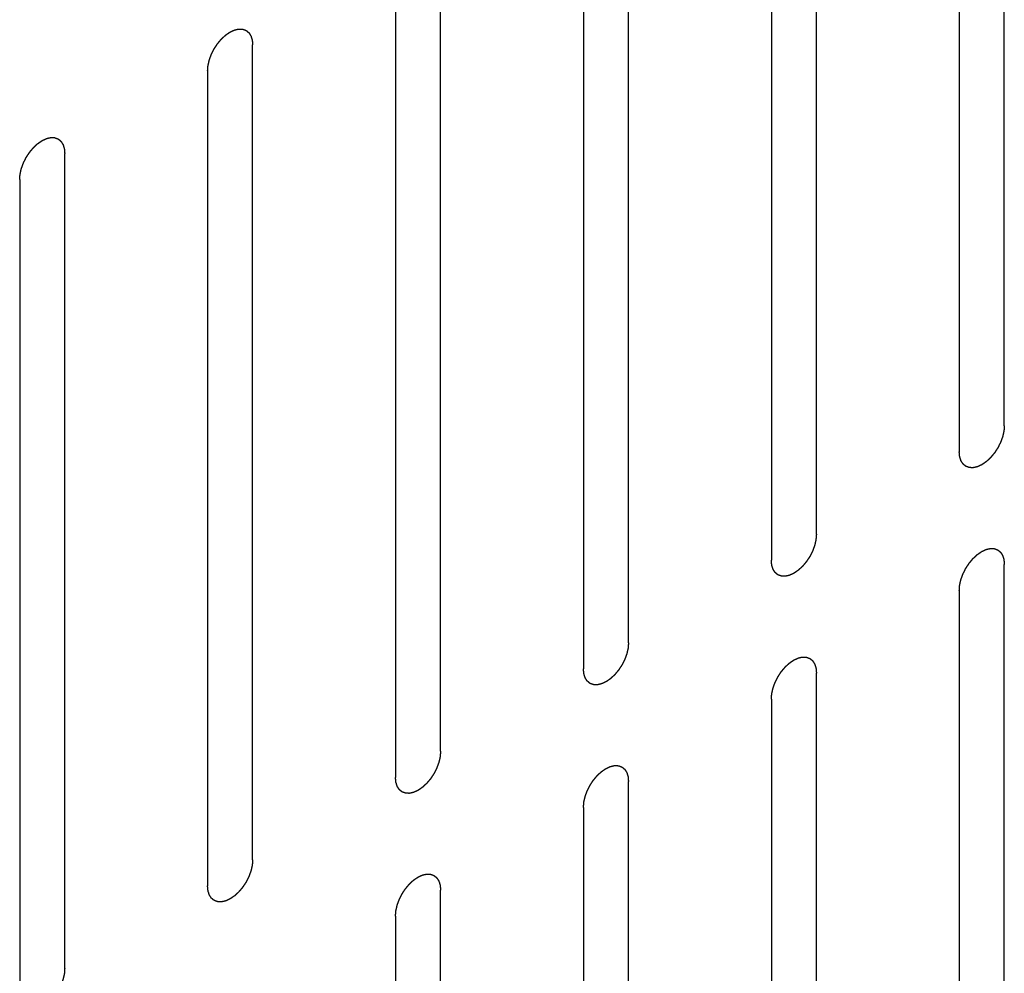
# Model space of a CAD drawing. Header units: inches. Extents: x 6 to 353, y 6 to 228.
# Tile 265 of 372: x 335.14 to 336.3, y 147.01 to 148.14. Entities that reach past the tile are written whole.
import ezdxf

# ---------------------------------------------------------------- set-up
doc = ezdxf.new("R2010")
doc.units = ezdxf.units.IN
doc.header["$LTSCALE"] = 19.946667
doc.header["$MEASUREMENT"] = 0
doc.linetypes.add('HIDDEN', pattern=[0.2, 0.1, -0.1])
doc.layers.add('08_ALL_COSMETICS', color=7, linetype='CONTINUOUS')

msp = doc.modelspace()

# ---------------------------------------------------------------- linework, layer by layer
at = {"layer": '08_ALL_COSMETICS', "color": 7, "linetype": 'HIDDEN'}
for p, q in [((336.3041, 147.6586), (336.3041, 148.618)), ((336.2511, 148.5874), (336.2511, 147.628)), ((336.0828, 147.5308), (336.0828, 148.4902)), ((336.0298, 148.4596), (336.0298, 147.5002)), ((335.8615, 147.403), (335.8615, 148.3624)), ((335.8084, 148.3318), (335.8084, 147.3724)), ((335.6402, 147.2753), (335.6402, 148.2346)), ((335.5871, 148.204), (335.5871, 147.2446)), ((335.4188, 147.1475), (335.4188, 148.1069)), ((335.3658, 148.0763), (335.3658, 147.1169)), ((335.1975, 147.0197), (335.1975, 147.9791)), ((335.1445, 147.9485), (335.1445, 146.9891)), ((336.3041, 146.5359), (336.3041, 147.4953)), ((336.2511, 147.4647), (336.2511, 146.5053)), ((336.0828, 146.4081), (336.0828, 147.3675)), ((336.0298, 147.3369), (336.0298, 146.3775)), ((335.8615, 146.2803), (335.8615, 147.2397)), ((335.8084, 147.2091), (335.8084, 146.2497)), ((335.6402, 146.1526), (335.6402, 147.112)), ((335.5871, 147.0813), (335.5871, 146.1219))]:
    msp.add_line(p, q, dxfattribs=at)
for points in [[(335.3658, 148.0763), (335.3659, 148.0773), (335.366, 148.0789), (335.3661, 148.0807), (335.3662, 148.0817), (335.3663, 148.0825), (335.3665, 148.0833), (335.3667, 148.0844), (335.3671, 148.0858), (335.3674, 148.0872), (335.3676, 148.0883), (335.3678, 148.0891), (335.3681, 148.0899), (335.3685, 148.091), (335.369, 148.0924), (335.3695, 148.0938), (335.3699, 148.0949), (335.3702, 148.0958), (335.3707, 148.0966), (335.3712, 148.0977), (335.3719, 148.0991), (335.3726, 148.1005), (335.3732, 148.1016), (335.3735, 148.1024), (335.3741, 148.1031), (335.3747, 148.1042), (335.3756, 148.1054), (335.3764, 148.1067), (335.3771, 148.1077), (335.3775, 148.1085), (335.3781, 148.1092), (335.3789, 148.1101), (335.3798, 148.1112), (335.3808, 148.1124), (335.3816, 148.1133), (335.3821, 148.114), (335.3827, 148.1145), (335.3836, 148.1153), (335.3846, 148.1162), (335.3856, 148.1172), (335.3865, 148.118), (335.3871, 148.1186), (335.3877, 148.119), (335.3886, 148.1196), (335.3897, 148.1204), (335.3908, 148.1211), (335.3915, 148.1217), (335.392, 148.1219), (335.3923, 148.1222), (335.3926, 148.1223), (335.3931, 148.1225), (335.3938, 148.1229), (335.3949, 148.1234), (335.396, 148.1239), (335.3967, 148.1242), (335.3971, 148.1244), (335.3975, 148.1246), (335.3978, 148.1246), (335.3982, 148.1247), (335.3989, 148.1249), (335.3999, 148.1251), (335.401, 148.1254), (335.4017, 148.1255), (335.4021, 148.1256), (335.4024, 148.1257), (335.4027, 148.1257), (335.4031, 148.1257), (335.4037, 148.1257), (335.4047, 148.1256), (335.4057, 148.1256), (335.4063, 148.1256), (335.4067, 148.1255), (335.407, 148.1256), (335.4072, 148.1254), (335.4076, 148.1253), (335.4082, 148.1251), (335.409, 148.1248), (335.4099, 148.1245), (335.4105, 148.1243), (335.4108, 148.1241), (335.4111, 148.1241), (335.4113, 148.1239), (335.4115, 148.1236), (335.412, 148.1232), (335.4127, 148.1227), (335.4134, 148.1221), (335.4139, 148.1217), (335.4141, 148.1215), (335.4144, 148.1213), (335.4145, 148.1211), (335.4147, 148.1208), (335.4151, 148.1202), (335.4156, 148.1194), (335.4161, 148.1186), (335.4164, 148.118), (335.4166, 148.1177), (335.4168, 148.1175), (335.4169, 148.1172), (335.417, 148.1168), (335.4172, 148.116), (335.4175, 148.115), (335.4179, 148.114), (335.4181, 148.1133), (335.4182, 148.1129), (335.4183, 148.1126), (335.4183, 148.1123), (335.4184, 148.1118), (335.4185, 148.1109), (335.4186, 148.1097), (335.4187, 148.1083), (335.4188, 148.1073), (335.4188, 148.1069)], [(335.1445, 147.9485), (335.1446, 147.9495), (335.1447, 147.9511), (335.1448, 147.9529), (335.1449, 147.9539), (335.1449, 147.9547), (335.1452, 147.9555), (335.1454, 147.9566), (335.1457, 147.958), (335.146, 147.9594), (335.1463, 147.9605), (335.1464, 147.9613), (335.1468, 147.9621), (335.1472, 147.9632), (335.1477, 147.9646), (335.1482, 147.966), (335.1486, 147.9671), (335.1489, 147.968), (335.1493, 147.9688), (335.1499, 147.9699), (335.1506, 147.9713), (335.1513, 147.9727), (335.1518, 147.9738), (335.1522, 147.9746), (335.1527, 147.9754), (335.1534, 147.9764), (335.1542, 147.9777), (335.1551, 147.9789), (335.1557, 147.9799), (335.1562, 147.9807), (335.1568, 147.9814), (335.1576, 147.9823), (335.1585, 147.9834), (335.1595, 147.9846), (335.1602, 147.9855), (335.1608, 147.9862), (335.1614, 147.9867), (335.1622, 147.9875), (335.1633, 147.9885), (335.1643, 147.9894), (335.1651, 147.9902), (335.1657, 147.9908), (335.1664, 147.9912), (335.1673, 147.9918), (335.1684, 147.9926), (335.1695, 147.9933), (335.1702, 147.9939), (335.1707, 147.9942), (335.171, 147.9944), (335.1713, 147.9945), (335.1717, 147.9948), (335.1725, 147.9951), (335.1736, 147.9956), (335.1746, 147.9961), (335.1754, 147.9964), (335.1758, 147.9966), (335.1761, 147.9968), (335.1764, 147.9969), (335.1769, 147.997), (335.1776, 147.9971), (335.1786, 147.9974), (335.1796, 147.9976), (335.1804, 147.9978), (335.1808, 147.9978), (335.1811, 147.9979), (335.1814, 147.9979), (335.1818, 147.9979), (335.1824, 147.9979), (335.1834, 147.9978), (335.1843, 147.9978), (335.185, 147.9978), (335.1854, 147.9978), (335.1857, 147.9978), (335.1859, 147.9977), (335.1863, 147.9975), (335.1868, 147.9973), (335.1877, 147.997), (335.1885, 147.9967), (335.1891, 147.9965), (335.1895, 147.9963), (335.1898, 147.9963), (335.1899, 147.9961), (335.1902, 147.9959), (335.1907, 147.9955), (335.1914, 147.9949), (335.1921, 147.9943), (335.1925, 147.9939), (335.1928, 147.9937), (335.193, 147.9936), (335.1932, 147.9933), (335.1934, 147.993), (335.1937, 147.9924), (335.1942, 147.9916), (335.1948, 147.9908), (335.1951, 147.9902), (335.1953, 147.9899), (335.1955, 147.9897), (335.1956, 147.9894), (335.1957, 147.989), (335.1959, 147.9883), (335.1962, 147.9873), (335.1965, 147.9862), (335.1968, 147.9855), (335.1969, 147.9851), (335.197, 147.9849), (335.197, 147.9845), (335.1971, 147.984), (335.1971, 147.9832), (335.1972, 147.982), (335.1974, 147.9805), (335.1975, 147.9796), (335.1975, 147.9791)], [(336.3041, 147.6586), (336.304, 147.6576), (336.3039, 147.656), (336.3038, 147.6542), (336.3037, 147.6531), (336.3037, 147.6524), (336.3034, 147.6515), (336.3032, 147.6504), (336.3029, 147.6491), (336.3026, 147.6477), (336.3023, 147.6466), (336.3022, 147.6458), (336.3018, 147.6449), (336.3014, 147.6438), (336.3009, 147.6424), (336.3004, 147.641), (336.3, 147.6399), (336.2997, 147.6391), (336.2993, 147.6383), (336.2987, 147.6372), (336.298, 147.6358), (336.2973, 147.6344), (336.2968, 147.6333), (336.2964, 147.6324), (336.2958, 147.6317), (336.2952, 147.6307), (336.2944, 147.6294), (336.2935, 147.6281), (336.2929, 147.6271), (336.2924, 147.6263), (336.2918, 147.6257), (336.291, 147.6248), (336.2901, 147.6236), (336.2891, 147.6225), (336.2884, 147.6216), (336.2878, 147.6209), (336.2872, 147.6203), (336.2864, 147.6196), (336.2853, 147.6186), (336.2843, 147.6176), (336.2835, 147.6169), (336.2829, 147.6163), (336.2822, 147.6159), (336.2813, 147.6152), (336.2802, 147.6145), (336.2791, 147.6137), (336.2784, 147.6132), (336.2779, 147.6129), (336.2776, 147.6126), (336.2773, 147.6125), (336.2769, 147.6123), (336.2761, 147.612), (336.275, 147.6115), (336.274, 147.611), (336.2732, 147.6106), (336.2728, 147.6104), (336.2725, 147.6103), (336.2721, 147.6102), (336.2717, 147.6101), (336.271, 147.61), (336.27, 147.6097), (336.2689, 147.6095), (336.2682, 147.6093), (336.2678, 147.6092), (336.2675, 147.6091), (336.2672, 147.6092), (336.2668, 147.6092), (336.2662, 147.6092), (336.2652, 147.6092), (336.2643, 147.6093), (336.2636, 147.6093), (336.2632, 147.6093), (336.2629, 147.6093), (336.2627, 147.6094), (336.2623, 147.6095), (336.2617, 147.6098), (336.2609, 147.6101), (336.26, 147.6104), (336.2594, 147.6106), (336.2591, 147.6107), (336.2588, 147.6108), (336.2587, 147.611), (336.2584, 147.6112), (336.2579, 147.6116), (336.2572, 147.6122), (336.2565, 147.6127), (336.256, 147.6131), (336.2558, 147.6134), (336.2556, 147.6135), (336.2554, 147.6138), (336.2552, 147.6141), (336.2549, 147.6147), (336.2543, 147.6155), (336.2538, 147.6163), (336.2535, 147.6168), (336.2533, 147.6172), (336.2531, 147.6174), (336.253, 147.6177), (336.2529, 147.6181), (336.2527, 147.6188), (336.2524, 147.6198), (336.2521, 147.6208), (336.2518, 147.6215), (336.2517, 147.6219), (336.2516, 147.6222), (336.2516, 147.6226), (336.2515, 147.6231), (336.2515, 147.6239), (336.2514, 147.6251), (336.2512, 147.6265), (336.2511, 147.6275), (336.2511, 147.628)], [(336.0828, 147.5308), (336.0827, 147.5298), (336.0826, 147.5282), (336.0824, 147.5264), (336.0823, 147.5254), (336.0823, 147.5246), (336.0821, 147.5238), (336.0819, 147.5227), (336.0815, 147.5213), (336.0812, 147.5199), (336.081, 147.5188), (336.0808, 147.518), (336.0805, 147.5172), (336.0801, 147.516), (336.0796, 147.5147), (336.0791, 147.5133), (336.0787, 147.5122), (336.0784, 147.5113), (336.0779, 147.5105), (336.0774, 147.5094), (336.0767, 147.508), (336.076, 147.5066), (336.0754, 147.5055), (336.0751, 147.5047), (336.0745, 147.5039), (336.0739, 147.5029), (336.073, 147.5016), (336.0722, 147.5004), (336.0715, 147.4994), (336.0711, 147.4986), (336.0705, 147.4979), (336.0697, 147.497), (336.0688, 147.4959), (336.0678, 147.4947), (336.067, 147.4938), (336.0665, 147.4931), (336.0658, 147.4926), (336.065, 147.4918), (336.064, 147.4908), (336.063, 147.4899), (336.0621, 147.4891), (336.0615, 147.4885), (336.0609, 147.4881), (336.06, 147.4875), (336.0589, 147.4867), (336.0578, 147.486), (336.057, 147.4854), (336.0566, 147.4851), (336.0563, 147.4849), (336.056, 147.4847), (336.0555, 147.4845), (336.0548, 147.4842), (336.0537, 147.4837), (336.0526, 147.4832), (336.0519, 147.4828), (336.0515, 147.4827), (336.0511, 147.4825), (336.0508, 147.4824), (336.0504, 147.4823), (336.0497, 147.4822), (336.0487, 147.4819), (336.0476, 147.4817), (336.0469, 147.4815), (336.0465, 147.4814), (336.0462, 147.4813), (336.0459, 147.4814), (336.0455, 147.4814), (336.0448, 147.4814), (336.0439, 147.4815), (336.0429, 147.4815), (336.0423, 147.4815), (336.0419, 147.4815), (336.0416, 147.4815), (336.0414, 147.4816), (336.041, 147.4818), (336.0404, 147.482), (336.0396, 147.4823), (336.0387, 147.4826), (336.0381, 147.4828), (336.0378, 147.4829), (336.0375, 147.483), (336.0373, 147.4832), (336.0371, 147.4834), (336.0366, 147.4838), (336.0359, 147.4844), (336.0352, 147.485), (336.0347, 147.4854), (336.0345, 147.4856), (336.0342, 147.4857), (336.0341, 147.486), (336.0339, 147.4863), (336.0335, 147.4869), (336.033, 147.4877), (336.0325, 147.4885), (336.0322, 147.489), (336.032, 147.4894), (336.0318, 147.4896), (336.0317, 147.4899), (336.0316, 147.4903), (336.0314, 147.491), (336.031, 147.492), (336.0307, 147.493), (336.0305, 147.4937), (336.0304, 147.4942), (336.0303, 147.4944), (336.0303, 147.4948), (336.0302, 147.4953), (336.0301, 147.4961), (336.03, 147.4973), (336.0299, 147.4988), (336.0298, 147.4997), (336.0298, 147.5002)], [(336.2511, 147.4647), (336.2512, 147.4657), (336.2513, 147.4673), (336.2514, 147.4691), (336.2515, 147.4701), (336.2516, 147.4709), (336.2518, 147.4717), (336.252, 147.4728), (336.2523, 147.4742), (336.2526, 147.4756), (336.2529, 147.4767), (336.2531, 147.4775), (336.2534, 147.4783), (336.2538, 147.4795), (336.2543, 147.4808), (336.2548, 147.4822), (336.2552, 147.4833), (336.2555, 147.4842), (336.2559, 147.485), (336.2565, 147.4861), (336.2572, 147.4875), (336.2579, 147.4889), (336.2584, 147.49), (336.2588, 147.4908), (336.2594, 147.4916), (336.26, 147.4926), (336.2609, 147.4939), (336.2617, 147.4951), (336.2624, 147.4961), (336.2628, 147.4969), (336.2634, 147.4976), (336.2642, 147.4985), (336.2651, 147.4996), (336.2661, 147.5008), (336.2668, 147.5017), (336.2674, 147.5024), (336.268, 147.5029), (336.2689, 147.5037), (336.2699, 147.5047), (336.2709, 147.5056), (336.2717, 147.5064), (336.2724, 147.507), (336.273, 147.5074), (336.2739, 147.508), (336.275, 147.5088), (336.2761, 147.5095), (336.2768, 147.5101), (336.2773, 147.5104), (336.2776, 147.5106), (336.2779, 147.5108), (336.2784, 147.511), (336.2791, 147.5113), (336.2802, 147.5118), (336.2813, 147.5123), (336.282, 147.5127), (336.2824, 147.5128), (336.2828, 147.513), (336.2831, 147.5131), (336.2835, 147.5132), (336.2842, 147.5133), (336.2852, 147.5136), (336.2863, 147.5138), (336.287, 147.514), (336.2874, 147.5141), (336.2877, 147.5142), (336.288, 147.5141), (336.2884, 147.5141), (336.289, 147.5141), (336.29, 147.5141), (336.2909, 147.514), (336.2916, 147.514), (336.292, 147.514), (336.2923, 147.514), (336.2925, 147.5139), (336.2929, 147.5138), (336.2935, 147.5135), (336.2943, 147.5132), (336.2952, 147.5129), (336.2958, 147.5127), (336.2961, 147.5126), (336.2964, 147.5125), (336.2966, 147.5123), (336.2968, 147.5121), (336.2973, 147.5117), (336.298, 147.5111), (336.2987, 147.5105), (336.2992, 147.5101), (336.2994, 147.5099), (336.2997, 147.5098), (336.2998, 147.5095), (336.3, 147.5092), (336.3004, 147.5086), (336.3009, 147.5078), (336.3014, 147.507), (336.3017, 147.5065), (336.3019, 147.5061), (336.3021, 147.5059), (336.3022, 147.5056), (336.3023, 147.5052), (336.3025, 147.5045), (336.3028, 147.5035), (336.3032, 147.5025), (336.3034, 147.5018), (336.3035, 147.5013), (336.3036, 147.5011), (336.3036, 147.5007), (336.3037, 147.5002), (336.3037, 147.4994), (336.3039, 147.4982), (336.304, 147.4967), (336.3041, 147.4958), (336.3041, 147.4953)], [(335.8615, 147.403), (335.8614, 147.402), (335.8613, 147.4004), (335.8611, 147.3986), (335.861, 147.3976), (335.861, 147.3968), (335.8608, 147.396), (335.8605, 147.3949), (335.8602, 147.3935), (335.8599, 147.3921), (335.8597, 147.391), (335.8595, 147.3902), (335.8592, 147.3894), (335.8588, 147.3883), (335.8583, 147.3869), (335.8578, 147.3855), (335.8573, 147.3844), (335.8571, 147.3835), (335.8566, 147.3827), (335.8561, 147.3816), (335.8554, 147.3802), (335.8547, 147.3788), (335.8541, 147.3777), (335.8537, 147.3769), (335.8532, 147.3761), (335.8525, 147.3751), (335.8517, 147.3739), (335.8509, 147.3726), (335.8502, 147.3716), (335.8497, 147.3708), (335.8491, 147.3701), (335.8484, 147.3692), (335.8474, 147.3681), (335.8465, 147.3669), (335.8457, 147.366), (335.8452, 147.3653), (335.8445, 147.3648), (335.8437, 147.364), (335.8427, 147.363), (335.8416, 147.3621), (335.8408, 147.3613), (335.8402, 147.3607), (335.8395, 147.3603), (335.8387, 147.3597), (335.8376, 147.3589), (335.8365, 147.3582), (335.8357, 147.3576), (335.8353, 147.3573), (335.835, 147.3571), (335.8346, 147.357), (335.8342, 147.3568), (335.8335, 147.3564), (335.8324, 147.3559), (335.8313, 147.3554), (335.8306, 147.3551), (335.8301, 147.3549), (335.8298, 147.3547), (335.8295, 147.3547), (335.8291, 147.3546), (335.8284, 147.3544), (335.8273, 147.3542), (335.8263, 147.3539), (335.8256, 147.3537), (335.8252, 147.3537), (335.8248, 147.3536), (335.8246, 147.3536), (335.8242, 147.3536), (335.8235, 147.3536), (335.8226, 147.3537), (335.8216, 147.3537), (335.8209, 147.3537), (335.8206, 147.3538), (335.8203, 147.3537), (335.82, 147.3539), (335.8197, 147.354), (335.8191, 147.3542), (335.8182, 147.3545), (335.8174, 147.3548), (335.8168, 147.355), (335.8165, 147.3552), (335.8162, 147.3552), (335.816, 147.3554), (335.8157, 147.3556), (335.8153, 147.3561), (335.8146, 147.3566), (335.8139, 147.3572), (335.8134, 147.3576), (335.8131, 147.3578), (335.8129, 147.358), (335.8128, 147.3582), (335.8126, 147.3585), (335.8122, 147.3591), (335.8117, 147.3599), (335.8112, 147.3607), (335.8108, 147.3613), (335.8106, 147.3616), (335.8105, 147.3618), (335.8104, 147.3621), (335.8103, 147.3625), (335.81, 147.3632), (335.8097, 147.3642), (335.8094, 147.3653), (335.8092, 147.366), (335.8091, 147.3664), (335.8089, 147.3667), (335.8089, 147.367), (335.8089, 147.3675), (335.8088, 147.3683), (335.8087, 147.3695), (335.8086, 147.371), (335.8085, 147.3719), (335.8084, 147.3724)], [(336.0298, 147.3369), (336.0298, 147.3379), (336.03, 147.3395), (336.0301, 147.3413), (336.0302, 147.3424), (336.0302, 147.3431), (336.0305, 147.344), (336.0307, 147.3451), (336.031, 147.3464), (336.0313, 147.3478), (336.0316, 147.3489), (336.0317, 147.3497), (336.0321, 147.3506), (336.0325, 147.3517), (336.033, 147.3531), (336.0335, 147.3545), (336.0339, 147.3556), (336.0342, 147.3564), (336.0346, 147.3572), (336.0352, 147.3583), (336.0359, 147.3597), (336.0366, 147.3611), (336.0371, 147.3622), (336.0375, 147.3631), (336.038, 147.3638), (336.0387, 147.3648), (336.0395, 147.3661), (336.0404, 147.3674), (336.041, 147.3684), (336.0415, 147.3692), (336.0421, 147.3698), (336.0429, 147.3707), (336.0438, 147.3719), (336.0448, 147.373), (336.0455, 147.3739), (336.0461, 147.3746), (336.0467, 147.3752), (336.0475, 147.3759), (336.0486, 147.3769), (336.0496, 147.3779), (336.0504, 147.3786), (336.051, 147.3792), (336.0517, 147.3796), (336.0526, 147.3803), (336.0537, 147.381), (336.0548, 147.3818), (336.0555, 147.3823), (336.056, 147.3826), (336.0563, 147.3829), (336.0566, 147.383), (336.057, 147.3832), (336.0578, 147.3835), (336.0589, 147.384), (336.0599, 147.3845), (336.0607, 147.3849), (336.0611, 147.3851), (336.0614, 147.3852), (336.0617, 147.3853), (336.0622, 147.3854), (336.0629, 147.3855), (336.0639, 147.3858), (336.0649, 147.386), (336.0657, 147.3862), (336.0661, 147.3863), (336.0664, 147.3864), (336.0667, 147.3863), (336.0671, 147.3863), (336.0677, 147.3863), (336.0687, 147.3863), (336.0696, 147.3862), (336.0703, 147.3862), (336.0707, 147.3862), (336.071, 147.3862), (336.0712, 147.3861), (336.0716, 147.386), (336.0721, 147.3857), (336.073, 147.3854), (336.0738, 147.3851), (336.0744, 147.3849), (336.0748, 147.3848), (336.075, 147.3847), (336.0752, 147.3845), (336.0755, 147.3843), (336.076, 147.3839), (336.0767, 147.3833), (336.0774, 147.3828), (336.0778, 147.3824), (336.0781, 147.3821), (336.0783, 147.382), (336.0785, 147.3817), (336.0787, 147.3814), (336.079, 147.3808), (336.0795, 147.38), (336.08, 147.3792), (336.0804, 147.3787), (336.0806, 147.3783), (336.0808, 147.3781), (336.0809, 147.3778), (336.081, 147.3774), (336.0812, 147.3767), (336.0815, 147.3757), (336.0818, 147.3747), (336.0821, 147.374), (336.0822, 147.3736), (336.0823, 147.3733), (336.0823, 147.3729), (336.0824, 147.3724), (336.0824, 147.3716), (336.0825, 147.3704), (336.0827, 147.369), (336.0828, 147.368), (336.0828, 147.3675)], [(335.6402, 147.2753), (335.6401, 147.2742), (335.6399, 147.2727), (335.6398, 147.2708), (335.6397, 147.2698), (335.6397, 147.269), (335.6395, 147.2682), (335.6392, 147.2671), (335.6389, 147.2657), (335.6386, 147.2644), (335.6383, 147.2633), (335.6382, 147.2624), (335.6378, 147.2616), (335.6374, 147.2605), (335.6369, 147.2591), (335.6364, 147.2577), (335.636, 147.2566), (335.6358, 147.2558), (335.6353, 147.2549), (335.6348, 147.2538), (335.6341, 147.2524), (335.6334, 147.2511), (335.6328, 147.25), (335.6324, 147.2491), (335.6319, 147.2484), (335.6312, 147.2473), (335.6304, 147.2461), (335.6296, 147.2448), (335.6289, 147.2438), (335.6284, 147.243), (335.6278, 147.2423), (335.6271, 147.2414), (335.6261, 147.2403), (335.6252, 147.2392), (335.6244, 147.2383), (335.6238, 147.2375), (335.6232, 147.237), (335.6224, 147.2362), (335.6213, 147.2353), (335.6203, 147.2343), (335.6195, 147.2335), (335.6189, 147.2329), (335.6182, 147.2325), (335.6173, 147.2319), (335.6163, 147.2311), (335.6152, 147.2304), (335.6144, 147.2299), (335.614, 147.2296), (335.6136, 147.2293), (335.6133, 147.2292), (335.6129, 147.229), (335.6121, 147.2286), (335.6111, 147.2281), (335.61, 147.2276), (335.6092, 147.2273), (335.6088, 147.2271), (335.6085, 147.2269), (335.6082, 147.2269), (335.6078, 147.2268), (335.607, 147.2266), (335.606, 147.2264), (335.605, 147.2261), (335.6043, 147.226), (335.6038, 147.2259), (335.6035, 147.2258), (335.6032, 147.2258), (335.6029, 147.2258), (335.6022, 147.2259), (335.6012, 147.2259), (335.6003, 147.2259), (335.5996, 147.2259), (335.5992, 147.226), (335.599, 147.226), (335.5987, 147.2261), (335.5984, 147.2262), (335.5978, 147.2264), (335.5969, 147.2267), (335.5961, 147.227), (335.5955, 147.2273), (335.5951, 147.2274), (335.5949, 147.2275), (335.5947, 147.2276), (335.5944, 147.2279), (335.5939, 147.2283), (335.5932, 147.2288), (335.5926, 147.2294), (335.5921, 147.2298), (335.5918, 147.23), (335.5916, 147.2302), (335.5915, 147.2304), (335.5912, 147.2308), (335.5909, 147.2313), (335.5904, 147.2321), (335.5899, 147.2329), (335.5895, 147.2335), (335.5893, 147.2338), (335.5891, 147.234), (335.5891, 147.2344), (335.5889, 147.2348), (335.5887, 147.2355), (335.5884, 147.2365), (335.5881, 147.2375), (335.5879, 147.2382), (335.5877, 147.2386), (335.5876, 147.2389), (335.5876, 147.2393), (335.5876, 147.2397), (335.5875, 147.2406), (335.5874, 147.2418), (335.5872, 147.2432), (335.5872, 147.2442), (335.5871, 147.2446)], [(335.8084, 147.2091), (335.8085, 147.2102), (335.8087, 147.2117), (335.8088, 147.2135), (335.8089, 147.2146), (335.8089, 147.2153), (335.8091, 147.2162), (335.8094, 147.2173), (335.8097, 147.2187), (335.81, 147.22), (335.8103, 147.2211), (335.8104, 147.2219), (335.8108, 147.2228), (335.8111, 147.2239), (335.8117, 147.2253), (335.8122, 147.2267), (335.8126, 147.2278), (335.8128, 147.2286), (335.8133, 147.2295), (335.8138, 147.2306), (335.8145, 147.2319), (335.8152, 147.2333), (335.8158, 147.2344), (335.8162, 147.2353), (335.8167, 147.236), (335.8174, 147.237), (335.8182, 147.2383), (335.819, 147.2396), (335.8197, 147.2406), (335.8202, 147.2414), (335.8208, 147.242), (335.8215, 147.243), (335.8225, 147.2441), (335.8234, 147.2452), (335.8242, 147.2461), (335.8248, 147.2468), (335.8254, 147.2474), (335.8262, 147.2482), (335.8272, 147.2491), (335.8283, 147.2501), (335.8291, 147.2508), (335.8297, 147.2515), (335.8304, 147.2519), (335.8312, 147.2525), (335.8323, 147.2532), (335.8334, 147.254), (335.8342, 147.2545), (335.8346, 147.2548), (335.835, 147.2551), (335.8353, 147.2552), (335.8357, 147.2554), (335.8365, 147.2557), (335.8375, 147.2562), (335.8386, 147.2567), (335.8394, 147.2571), (335.8398, 147.2573), (335.8401, 147.2575), (335.8404, 147.2575), (335.8408, 147.2576), (335.8416, 147.2578), (335.8426, 147.258), (335.8436, 147.2582), (335.8443, 147.2584), (335.8448, 147.2585), (335.8451, 147.2586), (335.8453, 147.2586), (335.8457, 147.2586), (335.8464, 147.2585), (335.8473, 147.2585), (335.8483, 147.2585), (335.849, 147.2584), (335.8493, 147.2584), (335.8496, 147.2584), (335.8499, 147.2583), (335.8502, 147.2582), (335.8508, 147.258), (335.8517, 147.2577), (335.8525, 147.2573), (335.8531, 147.2571), (335.8535, 147.257), (335.8537, 147.2569), (335.8539, 147.2567), (335.8542, 147.2565), (335.8547, 147.2561), (335.8554, 147.2555), (335.856, 147.255), (335.8565, 147.2546), (335.8568, 147.2543), (335.857, 147.2542), (335.8571, 147.2539), (335.8574, 147.2536), (335.8577, 147.2531), (335.8582, 147.2523), (335.8587, 147.2515), (335.8591, 147.2509), (335.8593, 147.2506), (335.8595, 147.2503), (335.8595, 147.25), (335.8597, 147.2496), (335.8599, 147.2489), (335.8602, 147.2479), (335.8605, 147.2469), (335.8607, 147.2462), (335.8609, 147.2458), (335.861, 147.2455), (335.861, 147.2451), (335.861, 147.2447), (335.8611, 147.2438), (335.8612, 147.2426), (335.8613, 147.2412), (335.8614, 147.2402), (335.8615, 147.2397)], [(335.4188, 147.1475), (335.4187, 147.1464), (335.4186, 147.1449), (335.4185, 147.1431), (335.4184, 147.142), (335.4184, 147.1413), (335.4181, 147.1404), (335.4179, 147.1393), (335.4176, 147.1379), (335.4173, 147.1366), (335.417, 147.1355), (335.4169, 147.1347), (335.4165, 147.1338), (335.4161, 147.1327), (335.4156, 147.1313), (335.4151, 147.1299), (335.4147, 147.1288), (335.4144, 147.128), (335.414, 147.1271), (335.4134, 147.126), (335.4127, 147.1247), (335.412, 147.1233), (335.4115, 147.1222), (335.4111, 147.1213), (335.4106, 147.1206), (335.4099, 147.1196), (335.4091, 147.1183), (335.4082, 147.117), (335.4076, 147.116), (335.4071, 147.1152), (335.4065, 147.1146), (335.4057, 147.1136), (335.4048, 147.1125), (335.4038, 147.1114), (335.4031, 147.1105), (335.4025, 147.1098), (335.4019, 147.1092), (335.4011, 147.1084), (335.4, 147.1075), (335.399, 147.1065), (335.3982, 147.1058), (335.3976, 147.1051), (335.3969, 147.1047), (335.396, 147.1041), (335.3949, 147.1034), (335.3938, 147.1026), (335.3931, 147.1021), (335.3926, 147.1018), (335.3923, 147.1015), (335.392, 147.1014), (335.3916, 147.1012), (335.3908, 147.1009), (335.3897, 147.1004), (335.3887, 147.0999), (335.3879, 147.0995), (335.3875, 147.0993), (335.3872, 147.0991), (335.3869, 147.0991), (335.3864, 147.099), (335.3857, 147.0988), (335.3847, 147.0986), (335.3837, 147.0984), (335.3829, 147.0982), (335.3825, 147.0981), (335.3822, 147.098), (335.3819, 147.098), (335.3815, 147.098), (335.3809, 147.0981), (335.3799, 147.0981), (335.379, 147.0981), (335.3783, 147.0982), (335.3779, 147.0982), (335.3776, 147.0982), (335.3774, 147.0983), (335.377, 147.0984), (335.3764, 147.0986), (335.3756, 147.0989), (335.3748, 147.0993), (335.3742, 147.0995), (335.3738, 147.0996), (335.3735, 147.0997), (335.3734, 147.0999), (335.3731, 147.1001), (335.3726, 147.1005), (335.3719, 147.1011), (335.3712, 147.1016), (335.3708, 147.102), (335.3705, 147.1022), (335.3703, 147.1024), (335.3701, 147.1027), (335.3699, 147.103), (335.3696, 147.1035), (335.3691, 147.1043), (335.3685, 147.1051), (335.3682, 147.1057), (335.368, 147.106), (335.3678, 147.1063), (335.3677, 147.1066), (335.3676, 147.107), (335.3674, 147.1077), (335.3671, 147.1087), (335.3668, 147.1097), (335.3665, 147.1104), (335.3664, 147.1108), (335.3663, 147.1111), (335.3663, 147.1115), (335.3662, 147.1119), (335.3662, 147.1128), (335.3661, 147.114), (335.3659, 147.1154), (335.3658, 147.1164), (335.3658, 147.1169)], [(335.5871, 147.0813), (335.5872, 147.0824), (335.5873, 147.0839), (335.5875, 147.0858), (335.5876, 147.0868), (335.5876, 147.0876), (335.5878, 147.0884), (335.5881, 147.0895), (335.5884, 147.0909), (335.5887, 147.0922), (335.5889, 147.0933), (335.5891, 147.0942), (335.5894, 147.095), (335.5898, 147.0961), (335.5903, 147.0975), (335.5908, 147.0989), (335.5913, 147.1), (335.5915, 147.1008), (335.592, 147.1017), (335.5925, 147.1028), (335.5932, 147.1042), (335.5939, 147.1055), (335.5945, 147.1066), (335.5949, 147.1075), (335.5954, 147.1082), (335.596, 147.1093), (335.5969, 147.1105), (335.5977, 147.1118), (335.5984, 147.1128), (335.5989, 147.1136), (335.5995, 147.1143), (335.6002, 147.1152), (335.6012, 147.1163), (335.6021, 147.1174), (335.6029, 147.1183), (335.6034, 147.1191), (335.6041, 147.1196), (335.6049, 147.1204), (335.6059, 147.1213), (335.6069, 147.1223), (335.6078, 147.1231), (335.6084, 147.1237), (335.6091, 147.1241), (335.6099, 147.1247), (335.611, 147.1255), (335.6121, 147.1262), (335.6129, 147.1267), (335.6133, 147.127), (335.6136, 147.1273), (335.614, 147.1274), (335.6144, 147.1276), (335.6151, 147.128), (335.6162, 147.1285), (335.6173, 147.129), (335.618, 147.1293), (335.6185, 147.1295), (335.6188, 147.1297), (335.6191, 147.1297), (335.6195, 147.1298), (335.6202, 147.13), (335.6213, 147.1302), (335.6223, 147.1305), (335.623, 147.1306), (335.6234, 147.1307), (335.6237, 147.1308), (335.624, 147.1308), (335.6244, 147.1308), (335.6251, 147.1307), (335.626, 147.1307), (335.627, 147.1307), (335.6276, 147.1307), (335.628, 147.1306), (335.6283, 147.1306), (335.6286, 147.1305), (335.6289, 147.1304), (335.6295, 147.1302), (335.6303, 147.1299), (335.6312, 147.1296), (335.6318, 147.1293), (335.6321, 147.1292), (335.6324, 147.1291), (335.6326, 147.1289), (335.6329, 147.1287), (335.6333, 147.1283), (335.634, 147.1278), (335.6347, 147.1272), (335.6352, 147.1268), (335.6355, 147.1266), (335.6357, 147.1264), (335.6358, 147.1262), (335.636, 147.1258), (335.6364, 147.1253), (335.6369, 147.1245), (335.6374, 147.1237), (335.6378, 147.1231), (335.638, 147.1228), (335.6381, 147.1226), (335.6382, 147.1222), (335.6383, 147.1218), (335.6386, 147.1211), (335.6389, 147.1201), (335.6392, 147.1191), (335.6394, 147.1184), (335.6395, 147.118), (335.6396, 147.1177), (335.6397, 147.1173), (335.6397, 147.1169), (335.6398, 147.116), (335.6399, 147.1148), (335.64, 147.1134), (335.6401, 147.1124), (335.6402, 147.112)], [(335.1975, 147.0197), (335.1974, 147.0187), (335.1973, 147.0171), (335.1972, 147.0153), (335.1971, 147.0142), (335.197, 147.0135), (335.1968, 147.0126), (335.1966, 147.0115), (335.1962, 147.0102), (335.1959, 147.0088), (335.1957, 147.0077), (335.1955, 147.0069), (335.1952, 147.006), (335.1948, 147.0049), (335.1943, 147.0035), (335.1938, 147.0021), (335.1934, 147.001), (335.1931, 147.0002), (335.1926, 146.9994), (335.1921, 146.9983), (335.1914, 146.9969), (335.1907, 146.9955), (335.1901, 146.9944), (335.1898, 146.9935), (335.1892, 146.9928), (335.1886, 146.9918), (335.1877, 146.9905), (335.1869, 146.9892), (335.1862, 146.9882), (335.1858, 146.9874), (335.1852, 146.9868), (335.1844, 146.9859), (335.1835, 146.9847), (335.1825, 146.9836), (335.1817, 146.9827), (335.1812, 146.982), (335.1806, 146.9814), (335.1797, 146.9807), (335.1787, 146.9797), (335.1777, 146.9787), (335.1768, 146.978), (335.1762, 146.9774), (335.1756, 146.977), (335.1747, 146.9763), (335.1736, 146.9756), (335.1725, 146.9748), (335.1718, 146.9743), (335.1713, 146.974), (335.171, 146.9737), (335.1707, 146.9736), (335.1702, 146.9734), (335.1695, 146.9731), (335.1684, 146.9726), (335.1673, 146.9721), (335.1666, 146.9717), (335.1662, 146.9715), (335.1658, 146.9714), (335.1655, 146.9713), (335.1651, 146.9712), (335.1644, 146.9711), (335.1634, 146.9708), (335.1623, 146.9706), (335.1616, 146.9704), (335.1612, 146.9703), (335.1609, 146.9702), (335.1606, 146.9703), (335.1602, 146.9703), (335.1596, 146.9703), (335.1586, 146.9703), (335.1576, 146.9704), (335.157, 146.9704), (335.1566, 146.9704), (335.1563, 146.9704), (335.1561, 146.9705), (335.1557, 146.9706), (335.1551, 146.9709), (335.1543, 146.9712), (335.1534, 146.9715), (335.1528, 146.9717), (335.1525, 146.9718), (335.1522, 146.9719), (335.152, 146.9721), (335.1518, 146.9723), (335.1513, 146.9727), (335.1506, 146.9733), (335.1499, 146.9738), (335.1494, 146.9742), (335.1492, 146.9745), (335.1489, 146.9746), (335.1488, 146.9749), (335.1486, 146.9752), (335.1482, 146.9758), (335.1477, 146.9766), (335.1472, 146.9774), (335.1469, 146.9779), (335.1467, 146.9783), (335.1465, 146.9785), (335.1464, 146.9788), (335.1463, 146.9792), (335.1461, 146.9799), (335.1458, 146.9809), (335.1454, 146.9819), (335.1452, 146.9826), (335.1451, 146.983), (335.145, 146.9833), (335.145, 146.9837), (335.1449, 146.9842), (335.1448, 146.985), (335.1447, 146.9862), (335.1446, 146.9876), (335.1445, 146.9886), (335.1445, 146.9891)]]:
    msp.add_open_spline(points, degree=3, knots=[0, 0, 0, 0, 0.03125, 0.046875, 0.054688, 0.0625, 0.070312, 0.078125, 0.09375, 0.109375, 0.117188, 0.125, 0.132812, 0.140625, 0.15625, 0.171875, 0.179688, 0.1875, 0.195312, 0.203125, 0.21875, 0.234375, 0.242188, 0.25, 0.257812, 0.265625, 0.28125, 0.296875, 0.304688, 0.3125, 0.320312, 0.328125, 0.34375, 0.359375, 0.367188, 0.375, 0.382812, 0.390625, 0.40625, 0.421875, 0.429688, 0.4375, 0.445312, 0.453125, 0.46875, 0.484375, 0.492188, 0.496094, 0.5, 0.503906, 0.507812, 0.515625, 0.53125, 0.546875, 0.554688, 0.558594, 0.5625, 0.566406, 0.570312, 0.578125, 0.59375, 0.609375, 0.617188, 0.621094, 0.625, 0.628906, 0.632812, 0.640625, 0.65625, 0.671875, 0.679688, 0.683594, 0.6875, 0.691406, 0.695312, 0.703125, 0.71875, 0.734375, 0.742188, 0.746094, 0.75, 0.753906, 0.757812, 0.765625, 0.78125, 0.796875, 0.804688, 0.808594, 0.8125, 0.816406, 0.820312, 0.828125, 0.84375, 0.859375, 0.867188, 0.871094, 0.875, 0.878906, 0.882812, 0.890625, 0.90625, 0.921875, 0.929688, 0.933594, 0.9375, 0.941406, 0.945312, 0.953125, 0.96875, 0.984375, 1, 1, 1, 1], dxfattribs=at)

doc.saveas('drawing.dxf')
